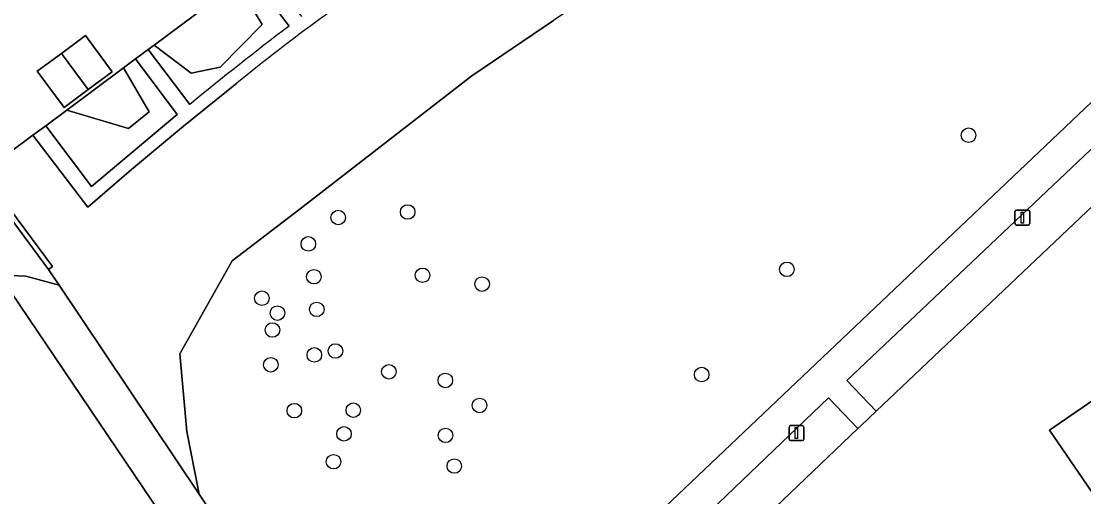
# Model space of a CAD drawing. Extents: x 155275 to 156265, y 382654 to 383635.
# Drawn here: x 155899.2 to 155970.7, y 383336.8 to 383368.7 of the extents above; entities that cross this region are included whole.
import ezdxf

# ---------------------------------------------------------------- set-up
doc = ezdxf.new("R2010")
doc.units = 0
for name, color, linetype in [('IMGEO_Boom', 7, 'Continuous'), ('IMGEO_Erf', 7, 'Continuous'), ('IMGEO_Groenvoorziening', 7, 'Continuous'), ('IMGEO_Lichtmast', 7, 'Continuous'), ('IMGEO_Meer_plas_ven_vijver', 7, 'Continuous'), ('IMGEO_Muur', 7, 'Continuous'), ('IMGEO_Oever', 7, 'Continuous'), ('IMGEO_Pand', 7, 'Continuous'), ('IMGEO_Voetpad_open', 7, 'Continuous')]:
    doc.layers.add(name, color=color, linetype=linetype)

msp = doc.modelspace()

# ---------------------------------------------------------------- linework, layer by layer
at = {"layer": 'IMGEO_Boom'}
for centre in [(155962.925, 383361.077), (155925.216, 383355.915), (155920.551, 383355.544), (155918.538, 383353.767), (155918.913, 383351.561), (155926.215, 383351.657), (155950.713, 383352.056), (155930.219, 383351.066), (155915.417, 383350.113), (155919.106, 383349.362), (155916.46, 383349.112), (155916.126, 383347.976), (155920.361, 383346.561), (155918.942, 383346.303), (155916.017, 383345.637), (155923.955, 383345.162), (155927.746, 383344.581), (155944.983, 383344.978), (155930.049, 383342.901), (155917.597, 383342.547), (155921.56, 383342.582), (155920.935, 383340.989), (155927.76, 383340.886), (155920.234, 383339.115), (155928.35, 383338.823)]:
    msp.add_circle(centre, 0.489, dxfattribs=at)
at = {"layer": 'IMGEO_Erf'}
for points in [[(155896.627, 383358.578), (155900.012, 383361.074), (155900.881, 383361.72), (155902.298, 383362.774), (155906.114, 383365.611), (155906.918, 383366.209), (155907.773, 383366.844), (155908.169, 383367.139), (155911.857, 383369.88)], [(155975.156, 383360.009), (155956.703, 383342.511), (155955.697, 383341.559), (155955.488, 383341.359), (155942.374, 383328.813), (155945.757, 383323.804), (155954.163, 383329.522), (155957.603, 383324.486), (155961.043, 383319.449), (155964.483, 383314.413), (155967.923, 383309.376), (155971.363, 383304.34), (155968.083, 383302.097), (155973.089, 383294.777)], [(155971.716, 383336.331), (155968.365, 383341.234), (155973.682, 383344.882)]]:
    msp.add_lwpolyline(points, dxfattribs=at)
msp.add_lwpolyline([(155905.355, 383365.351), (155903.737, 383364.153), (155902.119, 383362.954), (155900.318, 383365.384), (155901.936, 383366.583), (155903.554, 383367.782)], close=True, dxfattribs=at)
at = {"layer": 'IMGEO_Groenvoorziening'}
for points in [[(155973.037, 383414.202), (155970.165, 383405.423), (155967.497, 383402.685), (155968.032, 383398.065), (155964.25, 383393.737), (155957.897, 383387.305), (155950.681, 383381.461), (155941.714, 383374.052), (155938.436, 383371.134), (155935.016, 383368.799), (155929.52, 383365.08), (155917.983, 383356.132), (155913.407, 383352.631), (155909.893, 383346.363), (155910.368, 383341.14), (155911.19, 383336.938), (155922.376, 383320.223), (155923.663, 383320.021), (155925.61, 383319.373), (155928.118, 383318.789), (155926.633, 383320.982), (155972.52, 383364.552)], [(155914.607, 383371.925), (155911.857, 383369.88), (155914.602, 383369.892), (155915.433, 383368.522), (155912.603, 383365.665), (155910.667, 383365.254), (155908.169, 383367.139), (155907.773, 383366.844), (155910.567, 383363.142)], [(155917.245, 383368.424), (155914.607, 383371.925)], [(155913.742, 383364.586), (155910.155, 383361.685), (155906.645, 383358.766), (155903.704, 383356.235), (155900.012, 383361.074), (155896.627, 383358.578), (155901.334, 383352.237), (155901.078, 383352.046), (155901.784, 383350.992), (155911.19, 383336.938), (155910.368, 383341.14), (155909.893, 383346.363), (155913.407, 383352.631), (155917.983, 383356.132), (155929.52, 383365.08), (155935.016, 383368.799)], [(155898.517, 383351.632), (155899.556, 383351.596), (155901.784, 383350.992), (155901.078, 383352.046), (155896.378, 383358.377)]]:
    msp.add_lwpolyline(points, dxfattribs=at)
for points in [[(155911.857, 383369.88), (155908.169, 383367.139), (155910.667, 383365.254), (155912.603, 383365.665), (155915.433, 383368.522), (155914.602, 383369.892)], [(155906.918, 383366.209), (155906.114, 383365.611), (155907.849, 383362.651), (155906.46, 383361.524), (155902.298, 383362.774), (155900.881, 383361.72), (155903.967, 383357.639), (155909.716, 383362.475)], [(155906.114, 383365.611), (155902.298, 383362.774), (155906.46, 383361.524), (155907.849, 383362.651)], [(155975.156, 383360.009), (155973.207, 383362.065), (155954.745, 383344.572), (155956.703, 383342.511)], [(155955.488, 383341.359), (155953.518, 383343.401), (155940.32, 383330.791), (155942.011, 383328.477), (155942.374, 383328.813)]]:
    msp.add_lwpolyline(points, close=True, dxfattribs=at)
for centre, radius, start, end in [((155988.862, 383273.143), 118.342, 122.57026, 129.40325), ((156042.175, 383203.614), 206.809, 127.16289, 129.52196)]:
    msp.add_arc(centre, radius, start, end, dxfattribs=at)
at = {"layer": 'IMGEO_Lichtmast'}
for p, q in [((155966.041, 383355.138), (155966.041, 383355.938)), ((155966.041, 383355.938), (155966.041, 383355.138)), ((155966.141, 383356.038), (155966.931, 383356.038)), ((155966.931, 383356.038), (155966.141, 383356.038)), ((155967.031, 383355.938), (155967.031, 383355.138)), ((155967.031, 383355.138), (155967.031, 383355.938)), ((155966.931, 383355.038), (155966.141, 383355.038)), ((155966.141, 383355.038), (155966.931, 383355.038)), ((155950.856, 383340.641), (155950.856, 383341.441)), ((155950.856, 383341.441), (155950.856, 383340.641)), ((155950.956, 383341.541), (155951.746, 383341.541)), ((155951.746, 383341.541), (155950.956, 383341.541)), ((155951.846, 383341.441), (155951.846, 383340.641)), ((155951.846, 383340.641), (155951.846, 383341.441)), ((155951.746, 383340.541), (155950.956, 383340.541)), ((155950.956, 383340.541), (155951.746, 383340.541))]:
    msp.add_line(p, q, dxfattribs=at)
for points in [[(155966.461, 383355.913), (155966.611, 383355.913), (155966.611, 383355.163), (155966.461, 383355.163), (155966.461, 383355.913)], [(155951.276, 383341.416), (155951.426, 383341.416), (155951.426, 383340.666), (155951.276, 383340.666), (155951.276, 383341.416)]]:
    msp.add_lwpolyline(points, dxfattribs=at)
for centre, start, end in [((155966.141, 383355.938), 90, 180), ((155966.141, 383355.938), 90, 180), ((155966.931, 383355.938), 0, 90), ((155966.931, 383355.938), 360, 90), ((155966.141, 383355.138), 180, 270), ((155966.141, 383355.138), 180, 270), ((155966.931, 383355.138), 270, 0), ((155966.931, 383355.138), 270, 0), ((155950.956, 383341.441), 90, 180), ((155950.956, 383341.441), 90, 180), ((155951.746, 383341.441), 0, 90), ((155951.746, 383341.441), 360, 90), ((155950.956, 383340.641), 180, 270), ((155950.956, 383340.641), 180, 270), ((155951.746, 383340.641), 270, 0), ((155951.746, 383340.641), 270, 0)]:
    msp.add_arc(centre, 0.1, start, end, dxfattribs=at)
at = {"layer": 'IMGEO_Meer_plas_ven_vijver'}
msp.add_lwpolyline([(155919.835, 383318.998), (155898.536, 383350.552), (155895.228, 383350.704), (155893.414, 383350.921), (155891.884, 383351.244), (155890.686, 383351.548), (155889.688, 383352.094), (155886.629, 383351.361), (155883.037, 383349.556), (155879.404, 383346.551), (155872.88, 383342.077), (155871.141, 383340.704), (155867.067, 383337.162), (155865.804, 383336.34)], dxfattribs=at)
at = {"layer": 'IMGEO_Muur'}
msp.add_lwpolyline([(155896.627, 383358.578), (155896.378, 383358.377), (155901.078, 383352.046), (155901.334, 383352.237)], close=True, dxfattribs=at)
at = {"layer": 'IMGEO_Oever'}
for points in [[(155865.804, 383336.34), (155867.067, 383337.162), (155871.141, 383340.704), (155872.88, 383342.077), (155879.404, 383346.551), (155883.037, 383349.556), (155886.629, 383351.361), (155889.688, 383352.094), (155890.686, 383351.548), (155891.884, 383351.244), (155893.414, 383350.921), (155895.228, 383350.704), (155898.536, 383350.552), (155919.835, 383318.998)], [(155922.376, 383320.223), (155911.19, 383336.938), (155901.784, 383350.992), (155899.556, 383351.596), (155898.517, 383351.632)]]:
    msp.add_lwpolyline(points, dxfattribs=at)
at = {"layer": 'IMGEO_Pand'}
for points in [[(155903.554, 383367.782), (155901.936, 383366.583), (155903.737, 383364.153), (155905.355, 383365.351)], [(155901.936, 383366.583), (155900.318, 383365.384), (155902.119, 383362.954), (155903.737, 383364.153)], [(155981.754, 383342.896), (155976.02, 383351.281), (155971.451, 383348.157), (155973.682, 383344.882), (155968.365, 383341.234), (155971.716, 383336.331), (155977.039, 383339.954), (155977.17, 383339.762)]]:
    msp.add_lwpolyline(points, close=True, dxfattribs=at)
at = {"layer": 'IMGEO_Voetpad_open'}
for points in [[(155918.105, 383369.074), (155915.472, 383372.568), (155914.607, 383371.925), (155917.245, 383368.424)], [(155910.567, 383363.142), (155907.773, 383366.844), (155906.918, 383366.209), (155909.716, 383362.475), (155903.967, 383357.639), (155900.881, 383361.72), (155900.012, 383361.074), (155903.704, 383356.235), (155906.645, 383358.766), (155910.155, 383361.685), (155913.742, 383364.586)], [(155972.52, 383364.552), (155926.633, 383320.982)], [(155940.32, 383330.791), (155953.518, 383343.401), (155955.488, 383341.359), (155955.697, 383341.559), (155956.703, 383342.511), (155954.745, 383344.572), (155973.207, 383362.065)]]:
    msp.add_lwpolyline(points, dxfattribs=at)
for centre, radius, start, end in [((155988.862, 383273.143), 118.342, 122.57026, 129.40325), ((156042.175, 383203.614), 206.809, 127.16289, 129.52196)]:
    msp.add_arc(centre, radius, start, end, dxfattribs=at)

doc.saveas('drawing.dxf')
